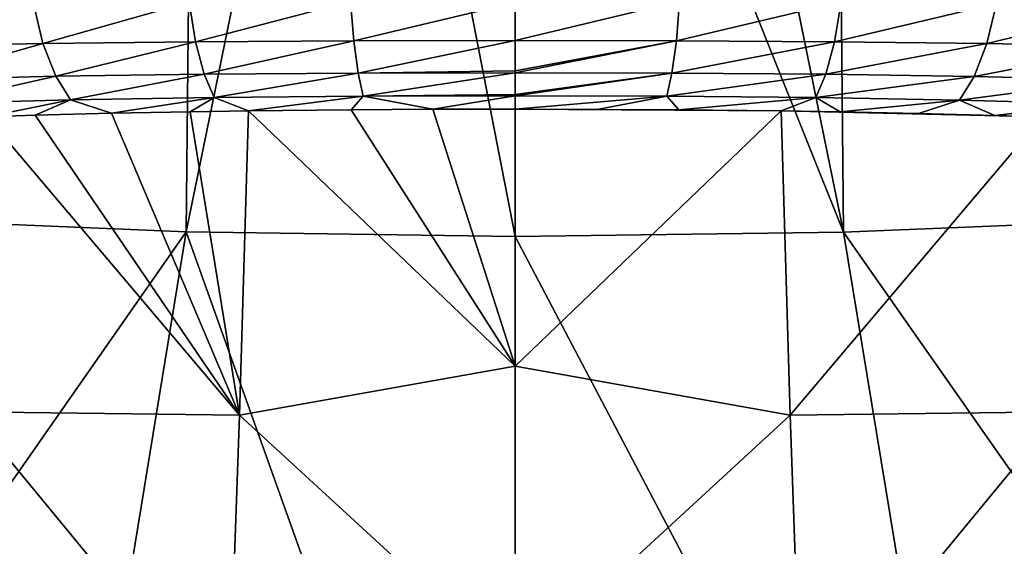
# Model space of a CAD drawing. Header units: metres. Extents: x -92 to 264, y -100 to 50.
# Tile 540 of 721: x 198.08 to 201.9, y 3.12 to 5.16. Entities that reach past the tile are written whole.
import ezdxf

# ---------------------------------------------------------------- set-up
doc = ezdxf.new("R2010")
doc.units = ezdxf.units.M
doc.layers.add('solid_21062050_01', color=7, linetype='CONTINUOUS')

msp = doc.modelspace()

# ---------------------------------------------------------------- linework, layer by layer
at = {"layer": 'solid_21062050_01'}
for points in [[(198.145782, 7.593493, 185.384583), (197.546463, 7.652297, 185.221252), (196.208038, 4.48121, 192.275192)], [(202.455048, 7.650528, 185.225449), (201.855072, 7.592139, 185.387802), (203.787521, 4.478241, 192.281677)], [(198.145782, 7.593493, 185.384583), (196.208038, 4.48121, 192.275192), (197.457703, 4.392953, 192.520325)], [(198.757141, 7.551216, 185.502014), (198.145782, 7.593493, 185.384583), (197.457703, 4.392953, 192.520325)], [(201.855072, 7.592139, 185.387802), (201.24324, 7.550301, 185.504196), (202.538956, 4.391062, 192.524414)], [(201.855072, 7.592139, 185.387802), (202.538956, 4.391062, 192.524414), (203.787521, 4.478241, 192.281677)], [(198.757141, 7.551216, 185.502014), (197.457703, 4.392953, 192.520325), (198.724548, 4.33976, 192.668076)], [(199.376541, 7.52574, 185.572784), (198.757141, 7.551216, 185.502014), (198.724548, 4.33976, 192.668076)], [(199.376541, 7.52574, 185.572784), (198.724548, 4.33976, 192.668076), (200, 4.321989, 192.717438)], [(199.376541, 7.52574, 185.572784), (200, 4.321989, 192.717438), (200, 7.517229, 185.59642)], [(200.62355, 7.525278, 185.573883), (200, 7.517229, 185.59642), (201.273605, 4.338863, 192.669983)], [(201.24324, 7.550301, 185.504196), (200.62355, 7.525278, 185.573883), (201.273605, 4.338863, 192.669983)], [(201.24324, 7.550301, 185.504196), (201.273605, 4.338863, 192.669983), (202.538956, 4.391062, 192.524414)], [(200, 7.517229, 185.59642), (200, 4.321989, 192.717438), (201.273605, 4.338863, 192.669983)], [(198.760635, 5.077307, 89.678505), (198.735764, 5.230816, 89.597908), (199.362061, 5.233948, 89.469383)], [(199.374695, 5.081042, 89.553238), (198.760635, 5.077307, 89.678505), (199.362061, 5.233948, 89.469383)], [(199.374695, 5.081042, 89.553238), (199.362061, 5.233948, 89.469383), (200.000244, 5.230021, 89.428375)], [(200.638138, 5.234234, 89.469711), (200.000244, 5.082363, 89.511269), (200.000244, 5.230021, 89.428375)], [(200.625504, 5.081146, 89.553665), (200.000244, 5.082363, 89.511269), (200.638138, 5.234234, 89.469711)], [(200.625504, 5.081146, 89.553665), (200.638138, 5.234234, 89.469711), (201.264145, 5.231383, 89.59848)], [(201.239243, 5.077514, 89.679268), (200.625504, 5.081146, 89.553665), (201.264145, 5.231383, 89.59848)], [(201.239243, 5.077514, 89.679268), (201.264145, 5.231383, 89.59848), (201.86676, 5.225785, 89.809471)], [(197.611267, 5.058779, 90.165016), (197.564026, 5.214636, 90.096931), (198.132904, 5.224946, 89.808739)], [(198.169357, 5.070422, 89.884033), (197.611267, 5.058779, 90.165016), (198.132904, 5.224946, 89.808739)], [(198.169357, 5.070422, 89.884033), (198.132904, 5.224946, 89.808739), (198.735764, 5.230816, 89.597908)], [(198.760635, 5.077307, 89.678505), (198.169357, 5.070422, 89.884033), (198.735764, 5.230816, 89.597908)], [(200.000244, 5.082363, 89.511269), (199.374695, 5.081042, 89.553238), (200.000244, 5.230021, 89.428375)], [(201.830185, 5.070727, 89.88504), (201.239243, 5.077514, 89.679268), (201.86676, 5.225785, 89.809471)], [(201.830185, 5.070727, 89.88504), (201.86676, 5.225785, 89.809471), (202.43544, 5.215735, 90.097755)], [(202.387985, 5.059179, 90.166168), (201.830185, 5.070727, 89.88504), (202.43544, 5.215735, 90.097755)], [(198.79422, 4.951191, 89.791275), (198.760635, 5.077307, 89.678505), (199.374695, 5.081042, 89.553238)], [(199.391693, 4.955617, 89.669975), (198.79422, 4.951191, 89.791275), (199.374695, 5.081042, 89.553238)], [(199.391693, 4.955617, 89.669975), (199.374695, 5.081042, 89.553238), (200.000244, 5.082363, 89.511269)], [(199.391693, 4.955617, 89.669975), (200.000244, 5.082363, 89.511269), (200.000198, 4.964776, 89.62027)], [(200.625504, 5.081146, 89.553665), (200.000198, 4.964776, 89.62027), (200.000244, 5.082363, 89.511269)], [(200.625504, 5.081146, 89.553665), (200.000198, 4.957271, 89.629181), (200.000198, 4.964776, 89.62027)], [(200.608383, 4.955573, 89.670532), (200.000198, 4.957271, 89.629181), (200.625504, 5.081146, 89.553665)], [(200.608383, 4.955573, 89.670532), (200.625504, 5.081146, 89.553665), (201.239243, 5.077514, 89.679268)], [(197.67543, 4.930026, 90.262611), (197.611267, 5.058779, 90.165016), (198.169357, 5.070422, 89.884033)], [(198.21875, 4.943159, 89.990372), (197.67543, 4.930026, 90.262611), (198.169357, 5.070422, 89.884033)], [(198.21875, 4.943159, 89.990372), (198.169357, 5.070422, 89.884033), (198.760635, 5.077307, 89.678505)], [(198.79422, 4.951191, 89.791275), (198.21875, 4.943159, 89.990372), (198.760635, 5.077307, 89.678505)], [(201.20549, 4.951103, 89.79229), (200.608383, 4.955573, 89.670532), (201.239243, 5.077514, 89.679268)], [(201.20549, 4.951103, 89.79229), (201.239243, 5.077514, 89.679268), (201.830185, 5.070727, 89.88504)], [(201.780563, 4.943027, 89.991722), (201.20549, 4.951103, 89.79229), (201.830185, 5.070727, 89.88504)], [(201.780563, 4.943027, 89.991722), (201.830185, 5.070727, 89.88504), (202.387985, 5.059179, 90.166168)], [(202.323502, 4.929853, 90.264175), (201.780563, 4.943027, 89.991722), (202.387985, 5.059179, 90.166168)], [(200.000198, 4.957271, 89.629181), (199.391693, 4.955617, 89.669975), (200.000198, 4.964776, 89.62027)], [(198.21875, 4.943159, 89.990372), (197.749527, 4.837108, 90.378815), (197.67543, 4.930026, 90.262611)], [(198.21875, 4.943159, 89.990372), (198.275726, 4.851746, 90.115974), (197.749527, 4.837108, 90.378815)], [(198.79422, 4.951191, 89.791275), (198.275726, 4.851746, 90.115974), (198.21875, 4.943159, 89.990372)], [(198.79422, 4.951191, 89.791275), (198.832916, 4.86095, 89.923798), (198.275726, 4.851746, 90.115974)], [(199.391693, 4.955617, 89.669975), (198.832916, 4.86095, 89.923798), (198.79422, 4.951191, 89.791275)], [(199.391693, 4.955617, 89.669975), (199.41124, 4.866089, 89.806755), (198.832916, 4.86095, 89.923798)], [(200.000198, 4.957271, 89.629181), (199.41124, 4.866089, 89.806755), (199.391693, 4.955617, 89.669975)], [(200.000122, 4.872987, 89.757225), (199.41124, 4.866089, 89.806755), (200.000198, 4.957271, 89.629181)], [(200.608383, 4.955573, 89.670532), (200.000107, 4.867955, 89.767265), (200.000122, 4.872987, 89.757225)], [(200.608383, 4.955573, 89.670532), (200.588654, 4.865939, 89.807457), (200.000107, 4.867955, 89.767265)], [(200.608383, 4.955573, 89.670532), (200.000122, 4.872987, 89.757225), (200.000198, 4.957271, 89.629181)], [(201.20549, 4.951103, 89.79229), (200.588654, 4.865939, 89.807457), (200.608383, 4.955573, 89.670532)], [(201.20549, 4.951103, 89.79229), (201.166565, 4.860651, 89.925079), (200.588654, 4.865939, 89.807457)], [(201.780563, 4.943027, 89.991722), (201.166565, 4.860651, 89.925079), (201.20549, 4.951103, 89.79229)], [(201.780563, 4.943027, 89.991722), (201.723267, 4.851305, 90.117706), (201.166565, 4.860651, 89.925079)], [(202.323502, 4.929853, 90.264175), (201.723267, 4.851305, 90.117706), (201.780563, 4.943027, 89.991722)], [(202.323502, 4.929853, 90.264175), (202.248962, 4.836527, 90.380844), (201.723267, 4.851305, 90.117706)], [(197.749527, 4.837108, 90.378815), (198.275726, 4.851746, 90.115974), (197.951614, 4.786451, 90.430923)], [(198.275726, 4.851746, 90.115974), (198.138885, 4.792502, 90.335602), (197.951614, 4.786451, 90.430923)], [(198.275726, 4.851746, 90.115974), (198.435303, 4.800146, 90.206909), (198.138885, 4.792502, 90.335602)], [(198.275726, 4.851746, 90.115974), (198.832916, 4.86095, 89.923798), (198.435303, 4.800146, 90.206909)], [(198.832916, 4.86095, 89.923798), (198.739487, 4.806026, 90.100937), (198.435303, 4.800146, 90.206909)], [(198.832916, 4.86095, 89.923798), (198.966782, 4.809371, 90.037872), (198.739487, 4.806026, 90.100937)], [(198.832916, 4.86095, 89.923798), (199.41124, 4.866089, 89.806755), (198.966782, 4.809371, 90.037872)], [(199.41124, 4.866089, 89.806755), (199.364395, 4.813422, 89.958946), (198.966782, 4.809371, 90.037872)], [(199.41124, 4.866089, 89.806755), (199.681778, 4.81521, 89.92347), (199.364395, 4.813422, 89.958946)], [(200.000122, 4.872987, 89.757225), (200.000107, 4.867955, 89.767265), (199.41124, 4.866089, 89.806755)], [(199.41124, 4.866089, 89.806755), (200.000107, 4.867955, 89.767265), (199.681778, 4.81521, 89.92347)], [(200.000107, 4.867955, 89.767265), (200, 4.815771, 89.911835), (199.681778, 4.81521, 89.92347)], [(200.588654, 4.865939, 89.807457), (200, 4.815771, 89.911835), (200.000107, 4.867955, 89.767265)], [(200.588654, 4.865939, 89.807457), (200.318268, 4.815091, 89.923965), (200, 4.815771, 89.911835)], [(200.588654, 4.865939, 89.807457), (200.635666, 4.813182, 89.959953), (200.318268, 4.815091, 89.923965)], [(200.588654, 4.865939, 89.807457), (201.166565, 4.860651, 89.925079), (200.635666, 4.813182, 89.959953)], [(201.166565, 4.860651, 89.925079), (201.031738, 4.808998, 90.039131), (200.635666, 4.813182, 89.959953)], [(201.166565, 4.860651, 89.925079), (201.260635, 4.80554, 90.102974), (201.031738, 4.808998, 90.039131)], [(201.166565, 4.860651, 89.925079), (201.723267, 4.851305, 90.117706), (201.260635, 4.80554, 90.102974)], [(201.723267, 4.851305, 90.117706), (201.564804, 4.799532, 90.209473), (201.260635, 4.80554, 90.102974)], [(201.723267, 4.851305, 90.117706), (201.861176, 4.791757, 90.338692), (201.564804, 4.799532, 90.209473)], [(201.723267, 4.851305, 90.117706), (202.248962, 4.836527, 90.380844), (201.861176, 4.791757, 90.338692)], [(198.966782, 4.809371, 90.037872), (199.364395, 4.813422, 89.958946), (200, 3.819363, 93.889946)], [(199.364395, 4.813422, 89.958946), (199.681778, 4.81521, 89.92347), (200, 3.819363, 93.889946)], [(199.681778, 4.81521, 89.92347), (200, 4.815771, 89.911835), (200, 3.819363, 93.889946)], [(201.031738, 4.808998, 90.039131), (200, 3.819363, 93.889946), (200, 4.815771, 89.911835)], [(200.635666, 4.813182, 89.959953), (201.031738, 4.808998, 90.039131), (200, 4.815771, 89.911835)], [(200.318268, 4.815091, 89.923965), (200.635666, 4.813182, 89.959953), (200, 4.815771, 89.911835)], [(202.248962, 4.836527, 90.380844), (202.045486, 4.785721, 90.43277), (201.861176, 4.791757, 90.338692)], [(197.884171, 3.642327, 94.93499), (197.951614, 4.786451, 90.430923), (198.930939, 3.62942, 94.705528)], [(197.951614, 4.786451, 90.430923), (198.138885, 4.792502, 90.335602), (198.930939, 3.62942, 94.705528)], [(198.138885, 4.792502, 90.335602), (198.435303, 4.800146, 90.206909), (198.930939, 3.62942, 94.705528)], [(198.435303, 4.800146, 90.206909), (198.739487, 4.806026, 90.100937), (198.930939, 3.62942, 94.705528)], [(198.739487, 4.806026, 90.100937), (198.966782, 4.809371, 90.037872), (198.930939, 3.62942, 94.705528)], [(198.930939, 3.62942, 94.705528), (198.966782, 4.809371, 90.037872), (200, 3.819363, 93.889946)], [(201.031738, 4.808998, 90.039131), (201.06752, 3.629089, 94.706505), (200, 3.819363, 93.889946)], [(202.045486, 4.785721, 90.43277), (201.06752, 3.629089, 94.706505), (201.031738, 4.808998, 90.039131)], [(201.861176, 4.791757, 90.338692), (202.045486, 4.785721, 90.43277), (201.031738, 4.808998, 90.039131)], [(201.564804, 4.799532, 90.209473), (201.861176, 4.791757, 90.338692), (201.031738, 4.808998, 90.039131)], [(201.260635, 4.80554, 90.102974), (201.564804, 4.799532, 90.209473), (201.031738, 4.808998, 90.039131)], [(202.045486, 4.785721, 90.43277), (202.112823, 3.641696, 94.936272), (201.06752, 3.629089, 94.706505)], [(198.724548, 4.33976, 192.668076), (197.457703, 4.392953, 192.520325), (196.299072, 0.867937, 199.387527)], [(202.538956, 4.391062, 192.524414), (201.273605, 4.338863, 192.669983), (203.705353, 0.866029, 199.390823)], [(198.724548, 4.33976, 192.668076), (196.299072, 0.867937, 199.387527), (198.143616, 0.792737, 199.596405)], [(198.724548, 4.33976, 192.668076), (198.143616, 0.792737, 199.596405), (200, 0.767617, 199.666183)], [(198.724548, 4.33976, 192.668076), (200, 0.767617, 199.666183), (200, 4.321989, 192.717438)], [(201.273605, 4.338863, 192.669983), (200, 4.321989, 192.717438), (201.858429, 0.791725, 199.598221)], [(200, 4.321989, 192.717438), (200, 0.767617, 199.666183), (201.858429, 0.791725, 199.598221)], [(201.273605, 4.338863, 192.669983), (201.858429, 0.791725, 199.598221), (203.705353, 0.866029, 199.390823)], [(198.930939, 3.62942, 94.705528), (200, 3.819363, 93.889946), (200, 2.646891, 98.172966)], [(201.06752, 3.629089, 94.706505), (200, 2.646891, 98.172966), (200, 3.819363, 93.889946)], [(197.801712, 2.47416, 99.11396), (197.884171, 3.642327, 94.93499), (198.888733, 2.424407, 99.025246)], [(197.884171, 3.642327, 94.93499), (198.930939, 3.62942, 94.705528), (198.888733, 2.424407, 99.025246)], [(198.888733, 2.424407, 99.025246), (198.930939, 3.62942, 94.705528), (200, 2.646891, 98.172966)], [(201.06752, 3.629089, 94.706505), (201.109665, 2.424123, 99.025963), (200, 2.646891, 98.172966)], [(202.112823, 3.641696, 94.936272), (201.109665, 2.424123, 99.025963), (201.06752, 3.629089, 94.706505)], [(202.112823, 3.641696, 94.936272), (202.19516, 2.473602, 99.114853), (201.109665, 2.424123, 99.025963)]]:
    msp.add_3dface(points, dxfattribs=at)

doc.saveas('drawing.dxf')
